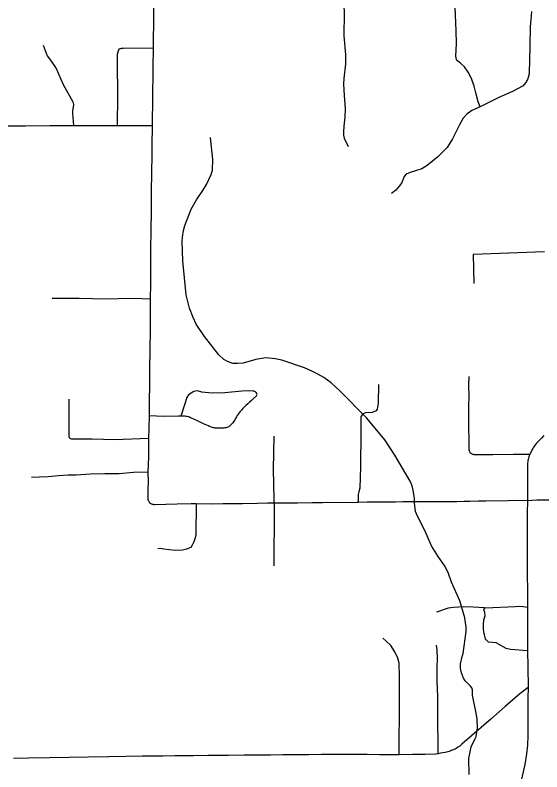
# Model space of a CAD drawing. Extents: x -19 to 366, y -4 to 359.
# Drawn here: x 153.352 to 154.399, y 180.445 to 181.952 of the extents above; entities that cross this region are included whole.
import ezdxf

# ---------------------------------------------------------------- set-up
doc = ezdxf.new("R2010")
doc.units = 0
for name, color, linetype in [('Level 31', 7, 'Continuous'), ('Level 32', 7, 'Continuous'), ('Level 35', 7, 'Continuous'), ('Level 60', 7, 'Continuous')]:
    doc.layers.add(name, color=color, linetype=linetype)

msp = doc.modelspace()

# ---------------------------------------------------------------- linework, layer by layer
at = {"layer": 'Level 31'}
for points in [[(153.631, 181.982), (153.6298, 181.9809), (153.6287, 181.9796), (153.628, 181.9782), (153.6274, 181.9766), (153.627, 181.975), (153.627, 181.9734), (153.6266, 181.9401), (153.6262, 181.9001), (153.6261, 181.8869)], [(154.379, 181.9593), (154.3772, 181.9434), (154.3765, 181.9284), (154.3754, 181.8916), (154.3746, 181.8619), (154.3742, 181.8382), (154.3741, 181.836), (154.3738, 181.8339), (154.3734, 181.8318), (154.3729, 181.8297), (154.3723, 181.8276), (154.3716, 181.8256), (154.3707, 181.8236), (154.3698, 181.8217), (154.3688, 181.8198), (154.3676, 181.818), (154.3663, 181.8163), (154.365, 181.8146), (154.3636, 181.813), (154.362, 181.8115), (154.3412, 181.8001), (154.3139, 181.788), (154.2847, 181.7732), (154.277, 181.7696)], [(153.555, 181.7324), (153.5558, 181.792), (153.5549, 181.8577), (153.5555, 181.8743), (153.5569, 181.8818), (153.559, 181.8852), (153.5629, 181.8864), (153.5668, 181.8862), (153.6261, 181.8869)], [(153.6261, 181.8869), (153.6256, 181.8483), (153.6252, 181.8257), (153.6249, 181.8034), (153.6248, 181.771), (153.6244, 181.7508), (153.6241, 181.7324)], [(154.277, 181.7696), (154.2603, 181.7618)], [(154.2603, 181.7618), (154.2501, 181.7549), (154.2427, 181.7465), (154.2357, 181.7338), (154.2216, 181.7056), (154.2109, 181.6885), (154.1922, 181.6698), (154.1711, 181.6527), (154.1604, 181.646), (154.1483, 181.6417), (154.1373, 181.6387), (154.1293, 181.6356), (154.1252, 181.6306), (154.1236, 181.6256), (154.1199, 181.6172), (154.1159, 181.6112), (154.1092, 181.6032), (154.1001, 181.5971)], [(153.1579, 181.7299), (153.2172, 181.7307), (153.2432, 181.7309), (153.2722, 181.7314), (153.295, 181.7315), (153.3284, 181.7314), (153.3725, 181.7318)], [(153.3725, 181.7318), (153.4206, 181.7321), (153.4283, 181.7322), (153.4621, 181.7322), (153.4914, 181.7324), (153.5249, 181.7324), (153.555, 181.7324)], [(153.555, 181.7324), (153.5686, 181.7325), (153.6124, 181.7325), (153.6241, 181.7324)], [(153.6241, 181.7324), (153.624, 181.7241), (153.6238, 181.6994), (153.6233, 181.6728), (153.6228, 181.6394), (153.6223, 181.5995), (153.622, 181.5624), (153.6215, 181.5232), (153.6212, 181.4857), (153.621, 181.4468), (153.6206, 181.4171), (153.6201, 181.3865)], [(153.6201, 181.3865), (153.5869, 181.3875), (153.5571, 181.3872), (153.5315, 181.3867), (153.5053, 181.387), (153.4788, 181.3875), (153.4602, 181.3875), (153.4361, 181.3878), (153.4255, 181.3879)], [(153.6201, 181.3865), (153.6202, 181.3859), (153.6199, 181.3578), (153.6199, 181.3297), (153.6196, 181.281), (153.619, 181.2521), (153.6187, 181.2356), (153.6189, 181.2105), (153.618, 181.1884), (153.6181, 181.1542)], [(154.3752, 181.0769), (154.3432, 181.0769), (154.3022, 181.0765), (154.266, 181.0763), (154.2647, 181.0765), (154.2634, 181.0768), (154.2622, 181.0771), (154.261, 181.0776), (154.2598, 181.0782), (154.2587, 181.0789), (154.2576, 181.0796), (154.2566, 181.0805), (154.256, 181.0822), (154.2555, 181.084), (154.255, 181.0858), (154.2546, 181.0876), (154.2542, 181.1489), (154.2541, 181.1731), (154.2545, 181.192), (154.2543, 181.2157), (154.2551, 181.2321)], [(153.8253, 181.1877), (153.8319, 181.1942), (153.8328, 181.1965), (153.8326, 181.1986), (153.8314, 181.2002), (153.8298, 181.2018), (153.827, 181.2029), (153.8243, 181.2034), (153.8174, 181.2036), (153.8025, 181.2029), (153.7689, 181.1999), (153.7435, 181.1993), (153.7228, 181.2015), (153.7147, 181.2036), (153.7106, 181.2034), (153.7074, 181.2022), (153.6964, 181.196), (153.6932, 181.1903), (153.6893, 181.1781), (153.6815, 181.1534)], [(153.6172, 181.109), (153.55, 181.1064), (153.5046, 181.1073), (153.4637, 181.1076), (153.4612, 181.1087), (153.4598, 181.1104), (153.4591, 181.1134), (153.4588, 181.1168), (153.459, 181.1875)], [(153.8253, 181.1877), (153.8216, 181.1845), (153.8179, 181.1813), (153.8143, 181.178), (153.8108, 181.1747), (153.8073, 181.1713), (153.8039, 181.1678), (153.8016, 181.1653), (153.7994, 181.1628), (153.7974, 181.1601), (153.7954, 181.1574), (153.7936, 181.1546), (153.7918, 181.1518), (153.7902, 181.1488), (153.7887, 181.1458), (153.7874, 181.1439), (153.7861, 181.142), (153.7847, 181.1402), (153.7832, 181.1385), (153.7816, 181.1368), (153.78, 181.1352), (153.7782, 181.1337), (153.7764, 181.1323), (153.7745, 181.1316), (153.7726, 181.1309), (153.7707, 181.1304), (153.7687, 181.13), (153.7667, 181.1296), (153.7647, 181.1294), (153.7627, 181.1293), (153.7607, 181.1293), (153.7587, 181.1294), (153.7567, 181.1296), (153.7546, 181.1295), (153.7525, 181.1295), (153.7504, 181.1297), (153.7483, 181.1299), (153.7462, 181.1303), (153.7441, 181.1308), (153.7421, 181.1314), (153.7401, 181.1321), (153.7382, 181.133), (153.7363, 181.1339), (153.7264, 181.1383), (153.7145, 181.1443), (153.7027, 181.1494), (153.7006, 181.1504), (153.6985, 181.1512), (153.6962, 181.1519), (153.694, 181.1525), (153.6917, 181.1529), (153.6894, 181.1532), (153.6871, 181.1534), (153.6847, 181.1534), (153.6765, 181.1533), (153.6471, 181.1527), (153.6181, 181.1542)], [(153.6181, 181.1542), (153.6176, 181.1291), (153.6172, 181.109)], [(153.6172, 181.109), (153.6166, 181.0721), (153.6159, 181.0422)], [(154.4035, 181.115), (154.3985, 181.1098), (154.3912, 181.1021), (154.389, 181.0996), (154.3869, 181.097), (154.3849, 181.0944), (154.383, 181.0916), (154.3812, 181.0888), (154.3796, 181.0859), (154.378, 181.083), (154.3766, 181.08), (154.3752, 181.0769)], [(154.3752, 181.0769), (154.3743, 181.0746), (154.3736, 181.0722), (154.3729, 181.0698), (154.3723, 181.0674), (154.3718, 181.065), (154.3713, 181.0625), (154.371, 181.06), (154.3707, 181.0575), (154.3707, 181.0512), (154.3707, 181.0449), (154.3707, 181.0386), (154.3708, 181.0323), (154.3708, 181.0205), (154.3707, 181.0088), (154.3706, 180.9852)], [(153.6159, 181.0422), (153.587, 181.0411), (153.5586, 181.0384), (153.5298, 181.0385), (153.5013, 181.0376), (153.4731, 181.036), (153.4572, 181.0356), (153.4378, 181.0346), (153.4171, 181.0328), (153.3991, 181.0318), (153.3844, 181.031)], [(153.6159, 181.0422), (153.616, 181.0228), (153.6156, 181.0077), (153.6156, 180.989), (153.6157, 180.9885), (153.6159, 180.9875), (153.6161, 180.9865), (153.6165, 180.9854), (153.6169, 180.9845), (153.6173, 180.9836), (153.6179, 180.9827), (153.6185, 180.9819), (153.6192, 180.981), (153.6197, 180.9805), (153.6203, 180.9799), (153.6214, 180.9793), (153.6226, 180.9788), (153.6237, 180.9784), (153.625, 180.9781), (153.6262, 180.9779), (153.6275, 180.9777), (153.6287, 180.9777), (153.63, 180.9777), (153.6514, 180.9781), (153.6742, 180.9787), (153.7016, 180.9792), (153.7117, 180.9792)], [(153.963, 180.9813), (154.0321, 180.9823), (154.0343, 180.9823)], [(154.0343, 180.9823), (154.0517, 180.9828), (154.0694, 180.9828), (154.1082, 180.983), (154.1231, 180.9832), (154.1405, 180.9835), (154.1601, 180.9833), (154.1824, 180.9833), (154.206, 180.9836), (154.2306, 180.9838), (154.245, 180.9841), (154.2564, 180.9842), (154.2731, 180.9845), (154.2878, 180.985), (154.3322, 180.9855), (154.3508, 180.9858), (154.3706, 180.9852)], [(154.3706, 180.9852), (154.3704, 180.9601), (154.3705, 180.9201), (154.3705, 180.8417), (154.3706, 180.8031), (154.3708, 180.7729)], [(154.3706, 180.9852), (154.3895, 180.9865), (154.4783, 180.9868), (154.5131, 180.9865), (154.5386, 180.9869), (154.5634, 180.9862), (154.5931, 180.9862), (154.6256, 180.9856), (154.6745, 180.9852), (154.7151, 180.9856), (154.7604, 180.9876), (154.8258, 180.9911), (154.863, 180.9917), (154.8769, 180.9907), (154.8858, 180.9893), (154.8925, 180.9854), (154.8965, 180.9815)], [(153.7117, 180.9792), (153.7108, 180.9165), (153.7093, 180.9092), (153.7069, 180.9032), (153.704, 180.8965), (153.701, 180.892), (153.6928, 180.8884), (153.6843, 180.8867), (153.6699, 180.8859), (153.6477, 180.8885), (153.6408, 180.8896), (153.6355, 180.8889)], [(153.7117, 180.9792), (153.744, 180.9791), (153.7651, 180.9793), (153.7835, 180.9797), (153.8036, 180.9794), (153.834, 180.98), (153.8537, 180.9805), (153.867, 180.9805)], [(153.867, 180.9805), (153.8672, 180.9692), (153.867, 180.9386), (153.8662, 180.8864), (153.866, 180.8552)], [(153.867, 180.9805), (153.8822, 180.9805), (153.9134, 180.9809), (153.9427, 180.9812), (153.963, 180.9813)], [(154.3708, 180.7729), (154.3708, 180.7488), (154.3712, 180.6859)], [(154.3712, 180.6859), (154.3715, 180.654), (154.3722, 180.6132)], [(154.3722, 180.6132), (154.3558, 180.6006), (154.3264, 180.5754), (154.2981, 180.5503), (154.2401, 180.5001), (154.2381, 180.4982), (154.236, 180.4965), (154.2338, 180.4949), (154.2315, 180.4933), (154.2292, 180.4919), (154.2268, 180.4906), (154.2243, 180.4893), (154.2218, 180.4883), (154.2193, 180.4873), (154.2167, 180.4864), (154.2121, 180.4851), (154.2074, 180.4839), (154.2027, 180.4829), (154.198, 180.482), (154.1933, 180.4812)], [(154.3722, 180.6132), (154.3717, 180.5916), (154.3717, 180.5664), (154.3718, 180.5558), (154.3718, 180.5437), (154.3718, 180.5296), (154.3716, 180.5166), (154.3709, 180.4984)], [(154.3709, 180.4984), (154.369, 180.4808), (154.3654, 180.4597), (154.3604, 180.4363), (154.3558, 180.4151), (154.3519, 180.3962), (154.35, 180.3799)], [(154.1155, 180.4793), (154.0893, 180.4793), (154.0764, 180.4793), (154.0522, 180.4797), (154.0204, 180.4794), (153.9931, 180.4795), (153.9765, 180.4796), (153.9608, 180.4795), (153.9361, 180.479), (153.9089, 180.4789), (153.8843, 180.4788), (153.8597, 180.4785), (153.8343, 180.4784), (153.8071, 180.478), (153.7761, 180.4774), (153.7349, 180.4779), (153.7066, 180.4772), (153.6851, 180.4773), (153.6694, 180.477), (153.6457, 180.4765), (153.6043, 180.4763), (153.572, 180.4758), (153.5377, 180.4753), (153.497, 180.4746), (153.4592, 180.4739), (153.4197, 180.4731), (153.3783, 180.4725), (153.3481, 180.4716)], [(154.1933, 180.4812), (154.1885, 180.4805), (154.1671, 180.4796), (154.1418, 180.4798), (154.1155, 180.4793)]]:
    msp.add_lwpolyline(points, dxfattribs=at)
at = {"layer": 'Level 32'}
for points in [[(154.0045, 181.9877), (154.0064, 181.9556), (154.0058, 181.9106), (154.0087, 181.8734), (154.0087, 181.8548), (154.0054, 181.8258), (154.0051, 181.8144), (154.0064, 181.7922), (154.008, 181.7661), (154.0077, 181.7489), (154.0058, 181.7309), (154.0045, 181.7198), (154.0045, 181.7133), (154.0064, 181.7068), (154.0139, 181.6905)], [(154.277, 181.7696), (154.2726, 181.7792), (154.2679, 181.7971), (154.2649, 181.8106), (154.2596, 181.826), (154.2529, 181.8384), (154.2455, 181.8489), (154.238, 181.8556), (154.2318, 181.8611), (154.2298, 181.8638), (154.2282, 181.8701), (154.2297, 181.8954), (154.2291, 181.9207), (154.2276, 181.9523), (154.227, 181.9665), (154.2288, 181.9767), (154.231, 181.9895)], [(153.4071, 181.8921), (153.4151, 181.8707), (153.4218, 181.8626), (153.4331, 181.846), (153.4471, 181.814), (153.4665, 181.7796), (153.4675, 181.7739), (153.4672, 181.7687), (153.4654, 181.7623), (153.4654, 181.7563), (153.4679, 181.7322)], [(154.405, 181.4804), (154.263, 181.4754), (154.2643, 181.4178)], [(154.0743, 181.2164), (154.0735, 181.1796), (154.0721, 181.1671), (154.0699, 181.1638), (154.062, 181.1606), (154.0488, 181.16), (154.0423, 181.1575), (154.0393, 181.152), (154.0394, 181.1223), (154.0388, 181.0526), (154.0371, 181.0103), (154.035, 181.0025), (154.0343, 180.9977), (154.0343, 180.9823)], [(153.867, 180.9805), (153.8667, 180.9882), (153.8659, 181.0477), (153.8672, 181.1137)], [(154.2852, 180.7714), (154.2631, 180.7732), (154.2435, 180.7738), (154.2237, 180.7724), (154.2131, 180.7708), (154.19, 180.763)], [(154.3712, 180.6859), (154.3373, 180.6887), (154.3282, 180.6909), (154.3086, 180.7017), (154.2934, 180.7034), (154.2873, 180.7096), (154.284, 180.7241), (154.2836, 180.7294), (154.2833, 180.7381), (154.2843, 180.7475), (154.2865, 180.7555), (154.2858, 180.7626), (154.284, 180.7682), (154.2852, 180.7714)], [(154.2852, 180.7714), (154.2876, 180.772), (154.3466, 180.7746), (154.3554, 180.7753), (154.3629, 180.7747), (154.3708, 180.7729)], [(154.1155, 180.4793), (154.1165, 180.5877), (154.1163, 180.6349), (154.1155, 180.6617), (154.1132, 180.6714), (154.1069, 180.6842), (154.0991, 180.697), (154.0893, 180.7062), (154.0829, 180.7115)], [(154.1933, 180.4812), (154.1924, 180.565), (154.1928, 180.5943), (154.1912, 180.6267), (154.1914, 180.6532), (154.1921, 180.6715), (154.191, 180.6882), (154.1897, 180.6976)]]:
    msp.add_lwpolyline(points, dxfattribs=at)
at = {"layer": 'Level 35'}
for points in [[(153.9417, 181.2432), (153.927, 181.2497), (153.8821, 181.2647), (153.869, 181.2679), (153.85, 181.2696), (153.8302, 181.2662), (153.8055, 181.2592), (153.7945, 181.258), (153.7847, 181.2584), (153.774, 181.262), (153.7668, 181.2665), (153.7566, 181.2754), (153.7283, 181.3121), (153.7116, 181.3366), (153.7057, 181.3496), (153.6987, 181.3683), (153.692, 181.3947), (153.6853, 181.4626), (153.6842, 181.5016), (153.6845, 181.51), (153.6863, 181.5229), (153.689, 181.5332), (153.7017, 181.5653), (153.7123, 181.5845), (153.7249, 181.6025), (153.7321, 181.6146), (153.7416, 181.6347), (153.7439, 181.6435), (153.7448, 181.6645), (153.7403, 181.7085)], [(154.2551, 180.44), (154.2542, 180.4718), (154.2591, 180.4951), (154.2668, 180.5115), (154.2688, 180.5155), (154.2717, 180.5319), (154.2708, 180.5499), (154.2697, 180.5584), (154.2616, 180.5978), (154.2613, 180.6082), (154.2601, 180.6124), (154.2575, 180.6159), (154.2466, 180.6263), (154.2433, 180.6318), (154.2393, 180.6425), (154.2374, 180.651), (154.2375, 180.66), (154.2408, 180.675), (154.243, 180.6811), (154.2486, 180.7247), (154.249, 180.7332), (154.2463, 180.7521), (154.236, 180.7859), (154.22, 180.8226), (154.2135, 180.8402), (154.2072, 180.8539), (154.193, 180.8742), (154.1796, 180.8954), (154.1665, 180.9257), (154.1522, 180.9545), (154.1481, 180.9637), (154.1461, 180.9807), (154.1461, 180.9893), (154.1435, 181.0059), (154.1411, 181.0146), (154.1372, 181.0238), (154.1067, 181.0757), (154.0871, 181.1061), (154.0511, 181.1495), (153.9975, 181.2041), (153.9806, 181.2197), (153.9658, 181.2301), (153.9538, 181.2373), (153.9417, 181.2432)]]:
    msp.add_lwpolyline(points, dxfattribs=at)
at = {"layer": 'Level 60'}
for points in [[(154.1159, 1.8709), (153.9063, 10.4874), (153.696, 19.1041), (153.485, 27.7209), (153.2733, 36.3378), (153.0608, 44.9549), (152.8476, 53.5721), (152.6337, 62.1894), (152.419, 70.8069), (152.2036, 79.4245), (151.9875, 88.0422), (151.7707, 96.6601), (151.5531, 105.2782), (151.3348, 113.8963), (151.1158, 122.5147), (150.8961, 131.1331), (150.6757, 139.7517), (150.4545, 148.3704), (150.2326, 156.9893), (150.0101, 165.6083), (149.7867, 174.2275), (149.5627, 182.8468), (149.338, 191.4662), (149.1125, 200.0858), (148.8864, 208.7055), (148.6595, 217.3254), (148.4319, 225.9454), (148.2037, 234.5655), (147.9747, 243.1858), (147.745, 251.8063), (147.5146, 260.4269), (147.2835, 269.0476), (147.0517, 277.6685), (146.8191, 286.2895), (146.5859, 294.9106), (146.352, 303.5319), (146.1174, 312.1534), (145.8821, 320.775), (145.6461, 329.3967), (145.4094, 338.0186), (145.172, 346.6406)], [(0, 180.8999), (7.1228, 180.9044), (14.2457, 180.9176), (21.3685, 180.9397), (28.4912, 180.9706), (35.614, 181.0103), (42.7366, 181.0589), (49.8592, 181.1163), (56.9818, 181.1825), (64.1042, 181.2575), (71.2266, 181.3414), (78.3488, 181.4341), (85.4709, 181.5357), (92.5929, 181.646), (99.7147, 181.7652), (106.8364, 181.8933), (113.9579, 182.0301), (121.0793, 182.1758), (128.2005, 182.3303), (135.3214, 182.4936), (142.4422, 182.6658), (149.5627, 182.8468), (156.683, 183.0366), (163.8031, 183.2352), (170.9229, 183.4427), (178.0425, 183.659), (185.1617, 183.8841), (192.2807, 184.1181), (199.3994, 184.3608), (206.5178, 184.6124), (213.6359, 184.8728), (220.7537, 185.1421), (227.8711, 185.4201), (234.9881, 185.707), (242.1048, 186.0027), (249.2212, 186.3073), (256.3371, 186.6206), (263.4526, 186.9428), (270.5678, 187.2738), (277.6825, 187.6136), (284.7968, 187.9622), (291.9107, 188.3197), (299.0241, 188.6859), (306.1371, 189.061), (313.2495, 189.4449), (320.3615, 189.8377), (327.4731, 190.2392), (334.5841, 190.6495), (341.6946, 191.0687)], [(0, 172.2839), (7.1335, 172.2883), (14.267, 172.3015), (21.4005, 172.3236), (28.5339, 172.3544), (35.6673, 172.3941), (42.8006, 172.4426), (49.9339, 172.4999), (57.0671, 172.566), (64.2002, 172.6409), (71.3332, 172.7246), (78.4661, 172.8172), (85.5989, 172.9186), (92.7315, 173.0287), (99.8641, 173.1477), (106.9964, 173.2755), (114.1286, 173.4122), (121.2606, 173.5576), (128.3925, 173.7119), (135.5241, 173.8749), (142.6555, 174.0468), (149.7867, 174.2275), (156.9177, 174.417), (164.0485, 174.6153), (171.179, 174.8224), (178.3092, 175.0383), (185.4392, 175.2631), (192.5688, 175.4966), (199.6982, 175.739), (206.8273, 175.9902), (213.9561, 176.2502), (221.0845, 176.5189), (228.2126, 176.7965), (235.3404, 177.083), (242.4677, 177.3782), (249.5948, 177.6822), (256.7214, 177.995), (263.8476, 178.3167), (270.9735, 178.6471), (278.0989, 178.9863), (285.2239, 179.3344), (292.3485, 179.6912), (299.4726, 180.0569), (306.5963, 180.4314), (313.7195, 180.8146), (320.8422, 181.2067), (327.9644, 181.6076), (335.0862, 182.0172), (342.2074, 182.4357)]]:
    msp.add_spline(points, degree=3, dxfattribs=at)

doc.saveas('drawing.dxf')
